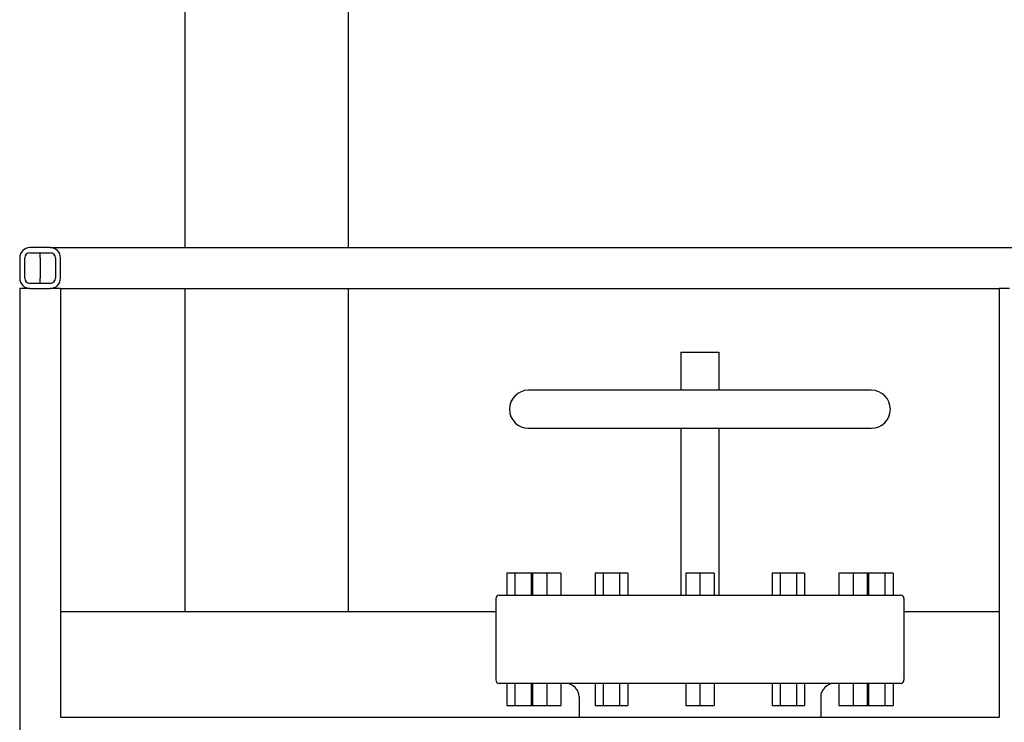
# Model space of a CAD drawing. Header units: inches. Extents: x 5 to 1128, y -85 to 748.
# Tile 594 of 656: x 913 to 949, y 353 to 379. Entities that reach past the tile are written whole.
import ezdxf

# ---------------------------------------------------------------- set-up
doc = ezdxf.new("R2010")
doc.units = ezdxf.units.IN
doc.header["$LTSCALE"] = 32
doc.header["$MEASUREMENT"] = 0
doc.layers.add('Visible (ANSI)', color=7, linetype='Continuous', lineweight=30)

msp = doc.modelspace()

# ---------------------------------------------------------------- linework, layer by layer
at = {"layer": 'Visible (ANSI)'}
for p, q in [((918.63578, 370.85867), (918.63578, 437.48367)), ((924.63578, 370.85867), (924.63578, 437.48367)), ((913.68078, 370.85867), (912.93078, 370.85867)), ((912.93078, 370.67117), (913.68078, 370.67117)), ((913.30578, 370.48367), (913.30578, 370.67117)), ((913.68078, 370.85867), (985.30578, 370.85867)), ((912.55578, 370.48367), (912.55578, 369.73367)), ((912.74328, 369.73367), (912.74328, 370.48367)), ((913.30578, 370.48367), (913.30578, 369.73367)), ((913.86828, 370.48367), (913.86828, 369.73367)), ((914.05578, 369.73367), (914.05578, 370.48367)), ((913.68078, 369.54617), (912.93078, 369.54617)), ((913.30578, 369.54617), (913.30578, 369.73367)), ((912.55578, 369.35867), (912.55578, 333.60867)), ((912.93078, 369.35867), (912.55578, 369.35867)), ((912.93078, 369.35867), (913.68078, 369.35867)), ((912.93078, 369.35867), (913.68078, 369.35867)), ((914.05578, 369.35867), (913.68078, 369.35867)), ((914.05578, 369.35867), (914.05578, 353.60867)), ((914.05578, 369.35867), (948.55578, 369.35867)), ((918.63578, 357.48367), (918.63578, 369.35867)), ((924.63578, 357.48367), (924.63578, 369.35867)), ((948.55578, 369.35867), (948.55578, 353.60867)), ((948.93078, 369.35867), (948.55578, 369.35867)), ((936.85578, 367.02117), (938.25578, 367.02117)), ((936.85578, 367.02117), (936.85578, 365.62117)), ((938.25578, 367.02117), (938.25578, 365.62117)), ((943.85578, 365.62117), (931.25578, 365.62117)), ((931.25578, 364.22117), (943.85578, 364.22117)), ((936.85578, 364.22117), (936.85578, 358.09117)), ((938.25578, 364.22117), (938.25578, 358.09117)), ((930.45578, 358.90117), (930.45578, 358.09117)), ((930.75578, 358.90117), (930.45578, 358.90117)), ((930.75578, 358.90117), (930.75578, 358.09117)), ((931.35578, 358.90117), (930.75578, 358.90117)), ((931.35578, 358.90117), (931.35578, 358.09117)), ((931.407, 358.90117), (931.35578, 358.90117)), ((931.407, 358.90117), (931.407, 358.09117)), ((931.92662, 358.90117), (931.407, 358.90117)), ((931.92662, 358.90117), (931.92662, 358.09117)), ((932.44623, 358.90117), (931.92662, 358.90117)), ((932.44623, 358.90117), (932.44623, 358.09117)), ((933.70578, 358.90117), (933.70578, 358.09117)), ((934.00578, 358.90117), (933.70578, 358.90117)), ((934.00578, 358.90117), (934.00578, 358.09117)), ((934.60578, 358.90117), (934.00578, 358.90117)), ((934.60578, 358.90117), (934.60578, 358.09117)), ((934.90578, 358.90117), (934.60578, 358.90117)), ((934.90578, 358.90117), (934.90578, 358.09117)), ((937.03617, 358.90117), (937.03617, 358.09117)), ((937.55578, 358.90117), (937.03617, 358.90117)), ((937.55578, 358.90117), (937.55578, 358.09117)), ((938.0754, 358.90117), (937.55578, 358.90117)), ((938.0754, 358.90117), (938.0754, 358.09117)), ((940.20578, 358.90117), (940.20578, 358.09117)), ((940.50578, 358.90117), (940.20578, 358.90117)), ((940.50578, 358.90117), (940.50578, 358.09117)), ((941.10578, 358.90117), (940.50578, 358.90117)), ((941.10578, 358.90117), (941.10578, 358.09117)), ((941.40578, 358.90117), (941.10578, 358.90117)), ((941.40578, 358.90117), (941.40578, 358.09117)), ((942.66533, 358.90117), (942.66533, 358.09117)), ((943.18495, 358.90117), (942.66533, 358.90117)), ((943.18495, 358.90117), (943.18495, 358.09117)), ((943.70456, 358.90117), (943.18495, 358.90117)), ((943.70456, 358.90117), (943.70456, 358.09117)), ((943.75578, 358.90117), (943.70456, 358.90117)), ((943.75578, 358.90117), (943.75578, 358.09117)), ((944.35578, 358.90117), (943.75578, 358.90117)), ((944.35578, 358.90117), (944.35578, 358.09117)), ((944.65578, 358.90117), (944.35578, 358.90117)), ((944.65578, 358.90117), (944.65578, 358.09117)), ((930.05578, 357.96617), (930.05578, 354.97617)), ((930.18078, 358.09117), (944.93078, 358.09117)), ((945.05578, 357.96617), (945.05578, 354.97617)), ((930.05578, 357.48367), (914.05578, 357.48367)), ((918.84283, 357.48367), (918.63578, 357.48367)), ((924.63578, 357.48367), (924.42874, 357.48367)), ((948.55578, 357.48367), (945.05578, 357.48367)), ((944.93078, 354.85117), (930.18078, 354.85117)), ((930.45578, 354.85117), (930.45578, 354.04117)), ((930.75578, 354.85117), (930.75578, 354.04117)), ((931.35578, 354.85117), (931.35578, 354.04117)), ((931.407, 354.85117), (931.407, 354.04117)), ((931.92662, 354.85117), (931.92662, 354.04117)), ((932.44623, 354.85117), (932.44623, 354.04117)), ((933.70578, 354.85117), (933.70578, 354.04117)), ((934.00578, 354.85117), (934.00578, 354.04117)), ((934.60578, 354.85117), (934.60578, 354.04117)), ((934.90578, 354.85117), (934.90578, 354.04117)), ((937.03617, 354.85117), (937.03617, 354.04117)), ((937.55578, 354.85117), (937.55578, 354.04117)), ((938.0754, 354.85117), (938.0754, 354.04117)), ((940.20578, 354.85117), (940.20578, 354.04117)), ((940.50578, 354.85117), (940.50578, 354.04117)), ((941.10578, 354.85117), (941.10578, 354.04117)), ((941.40578, 354.85117), (941.40578, 354.04117)), ((942.66533, 354.85117), (942.66533, 354.04117)), ((943.18495, 354.85117), (943.18495, 354.04117)), ((943.70456, 354.85117), (943.70456, 354.04117)), ((943.75578, 354.85117), (943.75578, 354.04117)), ((944.35578, 354.85117), (944.35578, 354.04117)), ((944.65578, 354.85117), (944.65578, 354.04117)), ((933.11578, 354.35117), (933.11578, 353.60867)), ((941.99578, 354.35117), (941.99578, 353.60867)), ((930.45578, 354.04117), (930.75578, 354.04117)), ((930.75578, 354.04117), (931.35578, 354.04117)), ((931.35578, 354.04117), (931.407, 354.04117)), ((931.407, 354.04117), (931.92662, 354.04117)), ((931.92662, 354.04117), (932.44623, 354.04117)), ((933.70578, 354.04117), (934.00578, 354.04117)), ((934.00578, 354.04117), (934.60578, 354.04117)), ((934.60578, 354.04117), (934.90578, 354.04117)), ((937.03617, 354.04117), (937.55578, 354.04117)), ((937.55578, 354.04117), (938.0754, 354.04117)), ((940.20578, 354.04117), (940.50578, 354.04117)), ((940.50578, 354.04117), (941.10578, 354.04117)), ((941.10578, 354.04117), (941.40578, 354.04117)), ((942.66533, 354.04117), (943.18495, 354.04117)), ((943.18495, 354.04117), (943.70456, 354.04117)), ((943.70456, 354.04117), (943.75578, 354.04117)), ((943.75578, 354.04117), (944.35578, 354.04117)), ((944.35578, 354.04117), (944.65578, 354.04117)), ((914.05578, 353.60867), (948.55578, 353.60867))]:
    msp.add_line(p, q, dxfattribs=at)
for centre, radius, start, end in [((912.93078, 370.48367), 0.375, 90, 180), ((912.93078, 370.48367), 0.1875, 90, 180), ((913.68078, 370.48367), 0.375, 0, 90), ((913.68078, 370.48367), 0.1875, 0, 90), ((912.93078, 369.73367), 0.375, 180, 270), ((912.93078, 369.73367), 0.1875, 180, 270), ((913.68078, 369.73367), 0.375, 270, 0), ((913.68078, 369.73367), 0.1875, 270, 0), ((931.25578, 364.92117), 0.7, 90, 270), ((943.85578, 364.92117), 0.7, 270, 90), ((930.18078, 357.96617), 0.125, 90, 180), ((944.93078, 357.96617), 0.125, 0, 90), ((930.18078, 354.97617), 0.125, 180, 270), ((932.61578, 354.35117), 0.5, 0, 90), ((942.49578, 354.35117), 0.5, 90, 180), ((944.93078, 354.97617), 0.125, 270, 0)]:
    msp.add_arc(centre, radius, start, end, dxfattribs=at)

doc.saveas('drawing.dxf')
